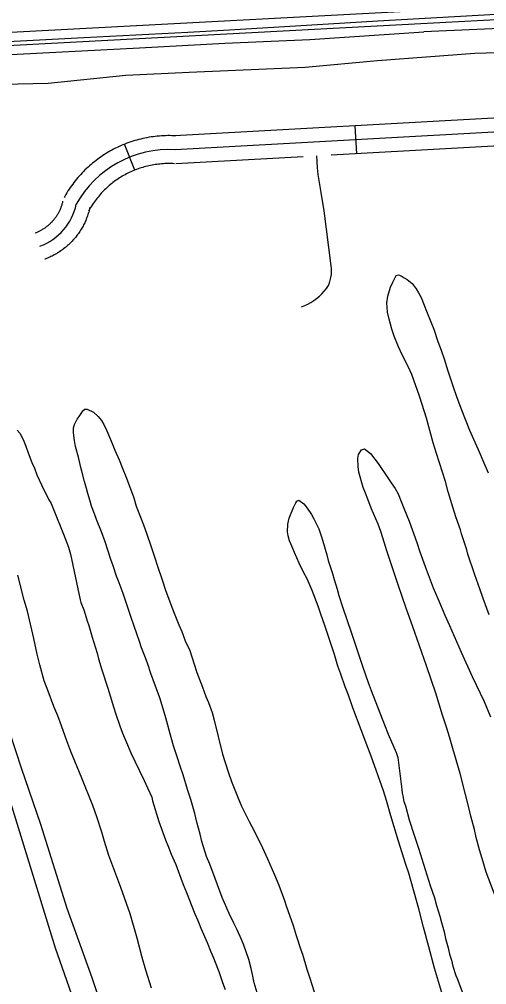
# Model space of a CAD drawing. Extents: x 3477039 to 3515015, y 546746 to 572297.
# Drawn here: x 3509543 to 3510046, y 566606 to 567644 of the extents above; entities that cross this region are included whole.
import ezdxf

# ---------------------------------------------------------------- set-up
doc = ezdxf.new("R2010")
doc.units = 0
for name, color, linetype in [('V-DTCH-CNTR', 7, 'Continuous'), ('V-RAIL-TRAK', 7, 'Continuous'), ('V-ROAD-CNTR', 7, 'Continuous'), ('V-SITE-VEGE', 7, 'Continuous'), ('V-TOPO-SHOR', 7, 'Continuous')]:
    doc.layers.add(name, color=color, linetype=linetype)

msp = doc.modelspace()

# ---------------------------------------------------------------- linework, layer by layer
at = {"layer": 'V-DTCH-CNTR'}
msp.add_lwpolyline([(3509520.4, 566843.7), (3509581.6, 566645.7), (3509669.1, 566395.7), (3509747.2, 566165.1), (3509836.2, 565910.4), (3509936.6, 565616.6), (3510016.1, 565383.3), (3510108.5, 565109.7), (3510202.4, 564826), (3510260.8, 564669.7), (3510084.7, 564592.1), (3509853.1, 564510.5), (3509647.1, 564440.2), (3509355, 564355.7)], dxfattribs=at)
at = {"layer": 'V-RAIL-TRAK'}
for points in [[(3509769.1, 567632.9), (3509928.6, 567642.7), (3510100.1, 567652.4), (3510256.8, 567660.3), (3510418.6, 567665.9), (3510577.1, 567674.4), (3510775.1, 567681.9), (3510969.8, 567693.1), (3511136, 567699.9), (3511303.9, 567709), (3511482.5, 567724.1), (3511659.6, 567732.9), (3511847.8, 567742.6), (3511930, 567748.1), (3512032.5, 567754.2)], [(3510709.4, 567666.8), (3510487.2, 567655.8), (3510422.2, 567653.7), (3510412.8, 567653.4), (3510280, 567645.5), (3510132.9, 567637.5), (3509978.1, 567630.8)], [(3507505.4, 567501.6), (3507575.6, 567504.5), (3507659.4, 567509), (3507768.7, 567513.4), (3507888.2, 567519.9), (3507991.2, 567525.7), (3508099.4, 567530.1), (3508211.9, 567536.5), (3508329.7, 567542.2), (3508464.4, 567549.9), (3508568.9, 567554.4), (3508670.2, 567560.2), (3508775.1, 567565.8), (3508888.2, 567571.8), (3509003.2, 567578.1), (3509051.2, 567580.6), (3509176.8, 567586.3), (3509292.9, 567593.6), (3509425.4, 567599.8), (3509519.8, 567605.7), (3509672.2, 567613.4), (3509764.2, 567618.4), (3509855.6, 567622.5), (3509978.1, 567630.8)], [(3507508.7, 567517.1), (3507589.7, 567520.5), (3507694.6, 567525.8), (3507788.2, 567531.5), (3507916.1, 567537.3), (3508024.3, 567542.5), (3508084.5, 567544.8), (3508170.7, 567550), (3508282.8, 567555.5), (3508395.1, 567561.7), (3508505.8, 567567.4), (3508638.5, 567574.4), (3508752.7, 567580.9), (3508890.1, 567587.7), (3509021.9, 567594.2), (3509110.4, 567597.7), (3509209.2, 567602.7), (3509301.6, 567606.5), (3509412.9, 567613.4), (3509503.2, 567618.8), (3509612.5, 567624.8), (3509724.2, 567630.3), (3509769.1, 567632.9)]]:
    msp.add_lwpolyline(points, dxfattribs=at)
at = {"layer": 'V-ROAD-CNTR'}
for p, q in [((3509906, 567499.7), (3509904.4, 567529.6)), ((3509667.4, 567482.1), (3509656.2, 567509.9))]:
    msp.add_line(p, q, dxfattribs=at)
for points in [[(3503182.2, 567300.7), (3504564.8, 567374.5), (3505790.5, 567434.7), (3507012.4, 567500.1), (3508074.9, 567553), (3510418.8, 567677.9), (3512052.4, 567762.1)], [(3507410.3, 567505.4), (3508075.6, 567538.6), (3510419.6, 567663.4), (3511839, 567736.6)], [(3510434.9, 567559.1), (3509709.9, 567518.8)], [(3510454.3, 567545.2), (3509710.8, 567503.9)], [(3509711.6, 567518.8), (3509709.4, 567519), (3509707.2, 567519), (3509705, 567519.1), (3509702.7, 567519.1), (3509700.4, 567519), (3509698.2, 567518.9), (3509696, 567518.8), (3509693.7, 567518.7), (3509691.5, 567518.5), (3509689.2, 567518.2), (3509687.1, 567518), (3509684.8, 567517.7), (3509682.6, 567517.3), (3509680.4, 567516.9), (3509678.2, 567516.5), (3509676, 567516), (3509673.8, 567515.5), (3509671.6, 567515), (3509669.4, 567514.4), (3509667.3, 567513.8), (3509665.2, 567513.1), (3509663, 567512.4), (3509660.9, 567511.7), (3509658.8, 567510.9), (3509656.7, 567510.1), (3509654.6, 567509.3), (3509652.6, 567508.4), (3509650.5, 567507.5), (3509648.4, 567506.5), (3509646.5, 567505.5), (3509644.5, 567504.5), (3509642.5, 567503.5), (3509640.5, 567502.4), (3509638.6, 567501.3), (3509636.7, 567500.1), (3509634.7, 567498.9), (3509632.9, 567497.7), (3509631, 567496.5), (3509629.2, 567495.1), (3509627.4, 567493.8), (3509625.6, 567492.5), (3509623.8, 567491.1), (3509622.1, 567489.7), (3509620.3, 567488.2), (3509618.6, 567486.8), (3509617, 567485.3), (3509615.3, 567483.7), (3509613.7, 567482.2), (3509612.1, 567480.6), (3509610.6, 567479), (3509609.1, 567477.3), (3509607.5, 567475.6), (3509606.1, 567474), (3509604.7, 567472.3), (3509603.2, 567470.5), (3509601.8, 567468.7), (3509600.5, 567467), (3509599.2, 567465.1), (3509597.9, 567463.3), (3509596.6, 567461.4), (3509595.4, 567459.6), (3509594.2, 567457.7), (3509593.1, 567455.7), (3509592, 567453.8), (3509591.3, 567452.6)], [(3510273.1, 567520.1), (3509878.6, 567498.2)], [(3509848.3, 567496.5), (3509711.6, 567488.9)], [(3509875.6, 567357.8), (3509876.7, 567360.7), (3509877.6, 567363.7), (3509878.3, 567366.7), (3509878.7, 567369.8), (3509878.8, 567372.9), (3509878.8, 567376.1), (3509878.4, 567379.2), (3509876.1, 567398.9), (3509873.6, 567418.6), (3509870.8, 567438.2), (3509867.9, 567457.8), (3509864.7, 567477.4), (3509863.9, 567484.4), (3509863.4, 567491.4), (3509863.1, 567497.3)], [(3509709.9, 567488.9), (3509708.1, 567489), (3509706.4, 567489), (3509704.7, 567489.1), (3509702.9, 567489.1), (3509701.3, 567489), (3509699.5, 567489), (3509697.8, 567488.9), (3509696.1, 567488.8), (3509694.4, 567488.6), (3509692.7, 567488.4), (3509690.9, 567488.2), (3509689.2, 567488), (3509687.6, 567487.7), (3509685.9, 567487.4), (3509684.2, 567487.1), (3509682.5, 567486.7), (3509680.8, 567486.3), (3509679.2, 567485.9), (3509677.5, 567485.5), (3509675.8, 567485), (3509674.2, 567484.5), (3509672.6, 567484), (3509670.9, 567483.4), (3509669.3, 567482.8), (3509667.7, 567482.2), (3509666.1, 567481.6), (3509664.5, 567480.9), (3509663, 567480.2), (3509661.4, 567479.5), (3509659.8, 567478.7), (3509658.3, 567477.9), (3509656.8, 567477.1), (3509655.3, 567476.3), (3509653.8, 567475.4), (3509652.3, 567474.5), (3509650.9, 567473.6), (3509649.4, 567472.7), (3509648, 567471.7), (3509646.6, 567470.7), (3509645.2, 567469.7), (3509643.8, 567468.7), (3509642.5, 567467.6), (3509641.1, 567466.5), (3509639.8, 567465.4), (3509638.5, 567464.3), (3509637.2, 567463.1), (3509636, 567462), (3509634.8, 567460.8), (3509633.5, 567459.6), (3509632.3, 567458.3), (3509631.2, 567457.1), (3509630, 567455.8), (3509628.9, 567454.5), (3509627.8, 567453.1), (3509626.7, 567451.9), (3509625.7, 567450.5), (3509624.6, 567449.1), (3509623.6, 567447.7), (3509622.6, 567446.3), (3509621.7, 567444.9), (3509620.7, 567443.4), (3509619.8, 567442), (3509618.9, 567440.5), (3509618.1, 567439), (3509617.5, 567438)], [(3509589.7, 567448.6), (3509589.5, 567447.7), (3509589.4, 567446.9), (3509589.1, 567446.1), (3509588.9, 567445.3), (3509588.7, 567444.5), (3509588.4, 567443.7), (3509588.1, 567442.9), (3509587.9, 567442.2), (3509587.6, 567441.4), (3509587.3, 567440.6), (3509586.9, 567439.8), (3509586.6, 567439.1), (3509586.3, 567438.4), (3509585.9, 567437.6), (3509585.5, 567436.9), (3509585.2, 567436.1), (3509584.8, 567435.4), (3509584.4, 567434.7), (3509583.9, 567434), (3509583.5, 567433.3), (3509583.1, 567432.6), (3509582.6, 567431.9), (3509582.1, 567431.2), (3509581.7, 567430.6), (3509581.2, 567429.9), (3509580.7, 567429.3), (3509580.1, 567428.6), (3509579.6, 567428), (3509579.1, 567427.4), (3509578.5, 567426.8), (3509578, 567426.1), (3509577.4, 567425.6), (3509576.8, 567425), (3509576.2, 567424.4), (3509575.6, 567423.8), (3509575, 567423.3), (3509574.4, 567422.7), (3509573.7, 567422.2), (3509573.1, 567421.7), (3509572.5, 567421.2), (3509571.8, 567420.7), (3509571.2, 567420.2), (3509570.5, 567419.7), (3509569.8, 567419.3), (3509569.1, 567418.8), (3509568.4, 567418.4), (3509567.7, 567418), (3509567, 567417.5), (3509566.3, 567417.1), (3509565.6, 567416.7), (3509564.8, 567416.3), (3509564.1, 567416), (3509563.4, 567415.7), (3509562.6, 567415.3), (3509561.8, 567415), (3509561.1, 567414.7), (3509560.3, 567414.4), (3509560.1, 567414.3)], [(3509619, 567442), (3509618.7, 567440.8), (3509618.4, 567439.4), (3509618.1, 567438.2), (3509617.7, 567436.9), (3509617.3, 567435.5), (3509616.9, 567434.3), (3509616.5, 567433), (3509616, 567431.7), (3509615.5, 567430.5), (3509615, 567429.2), (3509614.5, 567428), (3509614, 567426.8), (3509613.4, 567425.5), (3509612.8, 567424.3), (3509612.2, 567423.1), (3509611.6, 567421.9), (3509610.9, 567420.8), (3509610.3, 567419.6), (3509609.6, 567418.4), (3509608.9, 567417.3), (3509608.1, 567416.1), (3509607.4, 567415), (3509606.6, 567413.9), (3509605.8, 567412.8), (3509605, 567411.7), (3509604.2, 567410.7), (3509603.4, 567409.7), (3509602.5, 567408.6), (3509601.6, 567407.6), (3509600.7, 567406.6), (3509599.8, 567405.6), (3509598.9, 567404.6), (3509597.9, 567403.6), (3509597, 567402.7), (3509596, 567401.8), (3509594.9, 567400.9), (3509594, 567400), (3509593, 567399.2), (3509591.9, 567398.3), (3509590.8, 567397.4), (3509589.8, 567396.6), (3509588.7, 567395.8), (3509587.6, 567395.1), (3509586.4, 567394.3), (3509585.3, 567393.6), (3509584.2, 567392.9), (3509583, 567392.1), (3509581.9, 567391.5), (3509580.7, 567390.8), (3509579.5, 567390.2), (3509578.3, 567389.6), (3509577.1, 567389), (3509575.9, 567388.4), (3509574.7, 567387.9), (3509573.4, 567387.3), (3509572.2, 567386.8), (3509571, 567386.3), (3509570.6, 567386.2)], [(3509846.6, 567334.9), (3509850.1, 567336.3), (3509853.5, 567337.9), (3509856.8, 567339.8), (3509859.9, 567341.8), (3509862.9, 567344), (3509865.8, 567346.4), (3509868.5, 567349), (3509871, 567351.8), (3509873.4, 567354.7), (3509875.6, 567357.8)]]:
    msp.add_lwpolyline(points, dxfattribs=at)
for centre, radius, start, end in [((3509703.9, 567390.5), 113.6, 86.5171, 151.1644), ((3509543.6, 567458.5), 62.2, 290.453, 347.717)]:
    msp.add_arc(centre, radius, start, end, dxfattribs=at)
at = {"layer": 'V-SITE-VEGE'}
for points in [[(3510048.3, 567003.7), (3510041.9, 567021.3), (3510038.4, 567031.8), (3510033.1, 567046.7), (3510025.6, 567069.1), (3510024.4, 567073.6), (3510018.8, 567090.7), (3510017.5, 567095.3), (3510012.6, 567109.1), (3510009.2, 567119.7), (3510004.5, 567136.1), (3510001.5, 567147.1), (3509991.7, 567177.3), (3509988.3, 567188.7), (3509981, 567215.1), (3509976.4, 567229.8), (3509973.4, 567238.8), (3509965.3, 567262.1), (3509961.4, 567270.9), (3509954.9, 567283.5), (3509951, 567291.8), (3509946.3, 567303.5), (3509943.8, 567310.8), (3509940.9, 567321.8), (3509939.2, 567329.2), (3509938.4, 567339.4), (3509939.4, 567346.3), (3509942.3, 567356.1), (3509945, 567361.7), (3509948.5, 567368.8), (3509950.9, 567369.3), (3509953.8, 567368.2), (3509956.9, 567366.3), (3509960.3, 567364.4), (3509965.5, 567360.2), (3509970.1, 567354.3), (3509972.4, 567350.2), (3509975.2, 567345.2), (3509978.7, 567336.9), (3509981.1, 567330.3), (3509985.7, 567318.9), (3509989, 567311), (3509993.4, 567297.8), (3509996.8, 567288.5), (3510000, 567279), (3510004, 567266.1), (3510009.3, 567250.2), (3510013.3, 567238.5), (3510018.1, 567226), (3510027.4, 567202.4), (3510037.7, 567178.9), (3510041.8, 567169.9), (3510047.5, 567156.6)], [(3509739.4, 566760.1), (3509737.5, 566767.7), (3509734, 566780.7), (3509731.8, 566790), (3509727.5, 566805.2), (3509723.9, 566815.9), (3509719.2, 566831.7), (3509716.2, 566840.9), (3509713.3, 566850), (3509708.9, 566863), (3509706.4, 566871.8), (3509700.7, 566893), (3509696.9, 566906.1), (3509694.2, 566914.4), (3509687.2, 566933.9), (3509684.4, 566940.5), (3509681.2, 566950.8), (3509678.8, 566957.6), (3509674.6, 566968.1), (3509672.2, 566975.2), (3509669.7, 566982.1), (3509666.1, 566992.8), (3509663.6, 566999.9), (3509654.7, 567026.8), (3509650.6, 567038), (3509647.7, 567045.3), (3509643.9, 567056.3), (3509641.5, 567063.4), (3509635.6, 567082.2), (3509631.5, 567093.1), (3509626.1, 567106.4), (3509624.1, 567112.3), (3509620.9, 567120.7), (3509619.2, 567126.1), (3509616.9, 567134.2), (3509615.2, 567139.5), (3509613.2, 567147.1), (3509610.3, 567158.3), (3509609.1, 567162.3), (3509608, 567168.5), (3509606.6, 567173.2), (3509603.6, 567184.9), (3509602.3, 567191.3), (3509601.3, 567199.4), (3509601.5, 567204.9), (3509602.6, 567208.5), (3509605.4, 567214.2), (3509607.3, 567217.2), (3509610.2, 567221.2), (3509611.5, 567223.1), (3509613.4, 567225), (3509616.1, 567224.9), (3509622.8, 567221.6), (3509627.8, 567217.1), (3509631.4, 567212.8), (3509633.9, 567208.6), (3509637.1, 567201.7), (3509643.1, 567188.1), (3509645.8, 567181), (3509650.5, 567170.3), (3509653.6, 567162.3), (3509658.5, 567150.9), (3509666.1, 567129.7), (3509668.9, 567120.7), (3509674, 567106.9), (3509677.6, 567097.8), (3509683.8, 567080.1), (3509688.5, 567066), (3509691.6, 567056.2), (3509696.8, 567041.3), (3509700.5, 567030.1), (3509705.9, 567014.9), (3509709.8, 567005.7), (3509714.7, 566993.1), (3509717.9, 566985.7), (3509721.6, 566975.7), (3509724.5, 566969.5), (3509726.2, 566966.4), (3509734, 566941.7), (3509740.2, 566925.8), (3509743.8, 566915.9), (3509746.5, 566909.4), (3509750.4, 566898.7), (3509752.7, 566890.6), (3509761.6, 566853.8), (3509767.6, 566834.8), (3509771.2, 566824.5), (3509777.6, 566808.4), (3509782.2, 566798.1), (3509790.3, 566781.3), (3509795.9, 566770.6), (3509804.6, 566753.1), (3509810, 566741.4), (3509817.7, 566724.1), (3509822.1, 566713), (3509828.3, 566696.5), (3509830.2, 566690.6), (3509837.6, 566669.7), (3509840.8, 566658.8), (3509845.8, 566643.5), (3509847.5, 566638.6)], [(3509540.7, 567202.2), (3509543.6, 567199.3), (3509547.3, 567192.2), (3509550.1, 567185.3), (3509552.6, 567178), (3509556.5, 567167.7), (3509559.4, 567161.4), (3509562.1, 567154.4), (3509566.8, 567143.5), (3509574.6, 567128.1), (3509577.3, 567123.3), (3509580.4, 567116.3), (3509590.5, 567090.6), (3509595.9, 567076.5), (3509598.1, 567069), (3509608.6, 567019.7), (3509609.3, 567017.1), (3509612.5, 567009.2), (3509616.1, 566997.3), (3509617.7, 566992.1), (3509619.9, 566984.7), (3509621.3, 566979.7), (3509626.8, 566962.6), (3509628.3, 566956.4)], [(3510056.7, 566696.7), (3510045.3, 566727), (3510041, 566741.5), (3510038.1, 566751.1), (3510034.4, 566764.2), (3510032.6, 566773), (3510028.7, 566787.2), (3510026.4, 566796.5), (3510023, 566810.5), (3510017.2, 566833.1), (3510009.3, 566860), (3510005.7, 566872.6), (3510002.9, 566881.7), (3509998.1, 566895.9), (3509991.1, 566919.4), (3509981, 566949), (3509973.4, 566970.5), (3509965.9, 566992), (3509962.6, 567001), (3509959, 567011), (3509950.4, 567036.1), (3509938.4, 567072.6), (3509935.9, 567080.9), (3509931.9, 567093.4), (3509929, 567101.1), (3509921.7, 567118.6), (3509918, 567128.2), (3509915.3, 567134.6), (3509912.9, 567140.7), (3509908.2, 567157.1), (3509907.6, 567163.4), (3509907.3, 567171.9), (3509908, 567176), (3509911, 567181.3), (3509914.2, 567182.3), (3509917.7, 567179.9), (3509920.8, 567177.1), (3509925.5, 567171.2), (3509929.1, 567166.4), (3509940.2, 567150), (3509943.1, 567145.8), (3509947.2, 567139.6), (3509950.4, 567134), (3509954.6, 567124), (3509957.5, 567116.6), (3509962.4, 567104.5), (3509965.5, 567095.5), (3509970.5, 567081.5), (3509973.7, 567071.5), (3509979.5, 567055.7), (3509983.9, 567044.3), (3509988.1, 567032.9), (3509993.2, 567021.3), (3510000.6, 567003.5), (3510005.7, 566992.3), (3510018.4, 566963.6), (3510030.3, 566937.3), (3510043, 566910.4), (3510049.8, 566894)], [(3509832.3, 567088.6), (3509831.5, 567093), (3509831.9, 567101.3), (3509833.3, 567107.7), (3509837.9, 567119), (3509840.5, 567124.3), (3509841.5, 567126), (3509843.9, 567127), (3509849.1, 567123.1), (3509852.7, 567118.4), (3509857.3, 567111.6)], [(3509857.3, 567111.6), (3509859.8, 567107.1), (3509863.2, 567100.6), (3509865.2, 567096.2), (3509867.8, 567088.8), (3509869.6, 567083), (3509873.8, 567068.1), (3509875.3, 567062.2), (3509879.9, 567048.1), (3509881.6, 567041.7), (3509884.8, 567031.5), (3509886.8, 567024.5), (3509890.7, 567012.2), (3509900.4, 566984.1), (3509904.5, 566971.1), (3509912.1, 566948.7), (3509918.3, 566930.9), (3509921.7, 566922.4), (3509935.7, 566885.5), (3509939.8, 566875.5), (3509948.3, 566855.8), (3509950.3, 566850.2), (3509954.4, 566815.8), (3509954.7, 566812), (3509955.5, 566808.9), (3509956.8, 566803), (3509958.4, 566798.2), (3509962.4, 566783.3), (3509967.6, 566766.9), (3509972.3, 566752.8), (3509985.1, 566712.7), (3509989.5, 566699.5), (3509991.9, 566691.2), (3509995.4, 566679.8), (3509997.1, 566672.9), (3509999.9, 566662.7), (3510001.6, 566655.8), (3510004.5, 566645.6), (3510005.8, 566638.7), (3510007.8, 566632.2), (3510009.5, 566625.8), (3510012.7, 566615.8), (3510013.9, 566612.5), (3510022.3, 566590.9)], [(3509999.4, 566591.6), (3509989.5, 566623.9), (3509983.5, 566646.8), (3509977.8, 566667.7), (3509972.9, 566687.5), (3509962, 566726), (3509958.8, 566735.3), (3509951, 566760.2), (3509942.6, 566787.6), (3509937.9, 566804.2), (3509934.7, 566814.4), (3509921.4, 566851.8), (3509917.8, 566861), (3509910.7, 566880.1), (3509901.8, 566903.8), (3509897, 566917.4), (3509893.7, 566926.2), (3509888.9, 566940.1), (3509885.7, 566948.7), (3509882, 566961.1), (3509879.3, 566969.7), (3509871.6, 566992.2), (3509867.5, 567004.6), (3509864.7, 567013.1), (3509858.1, 567030), (3509852.6, 567042.3), (3509848.7, 567049.7), (3509844.1, 567059.4), (3509838.9, 567070.9), (3509837.2, 567074.9), (3509835.2, 567080.1), (3509833.6, 567083.2), (3509832.3, 567088.6)], [(3509685.2, 566602.1), (3509679, 566621.4), (3509675.1, 566635.1), (3509669.8, 566655.9), (3509662.2, 566682.2), (3509652.4, 566710.5), (3509639.4, 566744.8), (3509634.7, 566759.8), (3509631.7, 566770), (3509626.3, 566786.4), (3509622, 566798.5), (3509610.4, 566827.9), (3509598.5, 566856.9), (3509594.3, 566868.1), (3509588.6, 566884.5), (3509584.5, 566895), (3509580.3, 566905.2), (3509574, 566921.6), (3509570, 566932.9), (3509565.1, 566949.8), (3509562.2, 566961.5), (3509558.6, 566978.2), (3509551.9, 567007.7), (3509548.4, 567019.5), (3509541.5, 567046.5)], [(3509628.3, 566956.4), (3509631.7, 566944.6), (3509638.4, 566924.8), (3509640.8, 566916.5), (3509644.3, 566904.8), (3509647, 566897), (3509651.1, 566884.2), (3509654.1, 566876.5), (3509659.4, 566863.9), (3509663.1, 566855.4), (3509667.2, 566846.4), (3509677.3, 566825.7), (3509681.1, 566817.5), (3509685.5, 566807.5), (3509686.3, 566803.7), (3509693, 566781.6), (3509700.5, 566761.8), (3509703.4, 566753.7), (3509706.4, 566746.2), (3509711.3, 566735.2), (3509714.2, 566727.4), (3509719.4, 566713.8), (3509723, 566705), (3509731.1, 566684.1), (3509735.7, 566673.2), (3509738.2, 566666.6), (3509745, 566651.3), (3509749, 566641.4), (3509751.9, 566634.8), (3509756.2, 566623.8), (3509757.7, 566620.2), (3509761.7, 566608.4), (3509764.6, 566600.8)], [(3509801, 566590.1), (3509795.8, 566608), (3509794, 566617), (3509792.5, 566623.4), (3509790, 566633), (3509784.6, 566648.6), (3509782.2, 566654.6), (3509777.5, 566665), (3509773.9, 566672.1), (3509768.8, 566682.6), (3509761.3, 566699.7), (3509756.1, 566713.5), (3509753.9, 566720.1), (3509748, 566735.6), (3509744.6, 566743.9), (3509739.4, 566760.1)], [(3509847.5, 566638.6), (3509852.2, 566622.8), (3509855.6, 566612.8), (3509860.3, 566598.1)]]:
    msp.add_lwpolyline(points, dxfattribs=at)
at = {"layer": 'V-TOPO-SHOR'}
for points in [[(3509291.8, 567571.2), (3509361.8, 567569.4), (3509429.4, 567571), (3509493.6, 567573.9), (3509574, 567575.4), (3509657.7, 567584.3), (3509725.7, 567587.5), (3509850.4, 567592.9), (3509928.3, 567599.8), (3510033.2, 567607.7), (3510117.3, 567610.4), (3510187.7, 567613.7), (3510238.3, 567617.9), (3510333.2, 567621.3), (3510406.3, 567627.3)], [(3509811.9, 566051.7), (3509797.1, 566095.9), (3509779.2, 566144.3), (3509760.7, 566197), (3509743, 566242.5), (3509721.5, 566306.6), (3509701, 566364), (3509682, 566422.3), (3509661.4, 566494.3), (3509637.4, 566566.1), (3509621.6, 566613.5), (3509594.4, 566687.8), (3509566.4, 566778.1), (3509545.3, 566838.9), (3509527.1, 566894.6)]]:
    msp.add_lwpolyline(points, dxfattribs=at)

doc.saveas('drawing.dxf')
